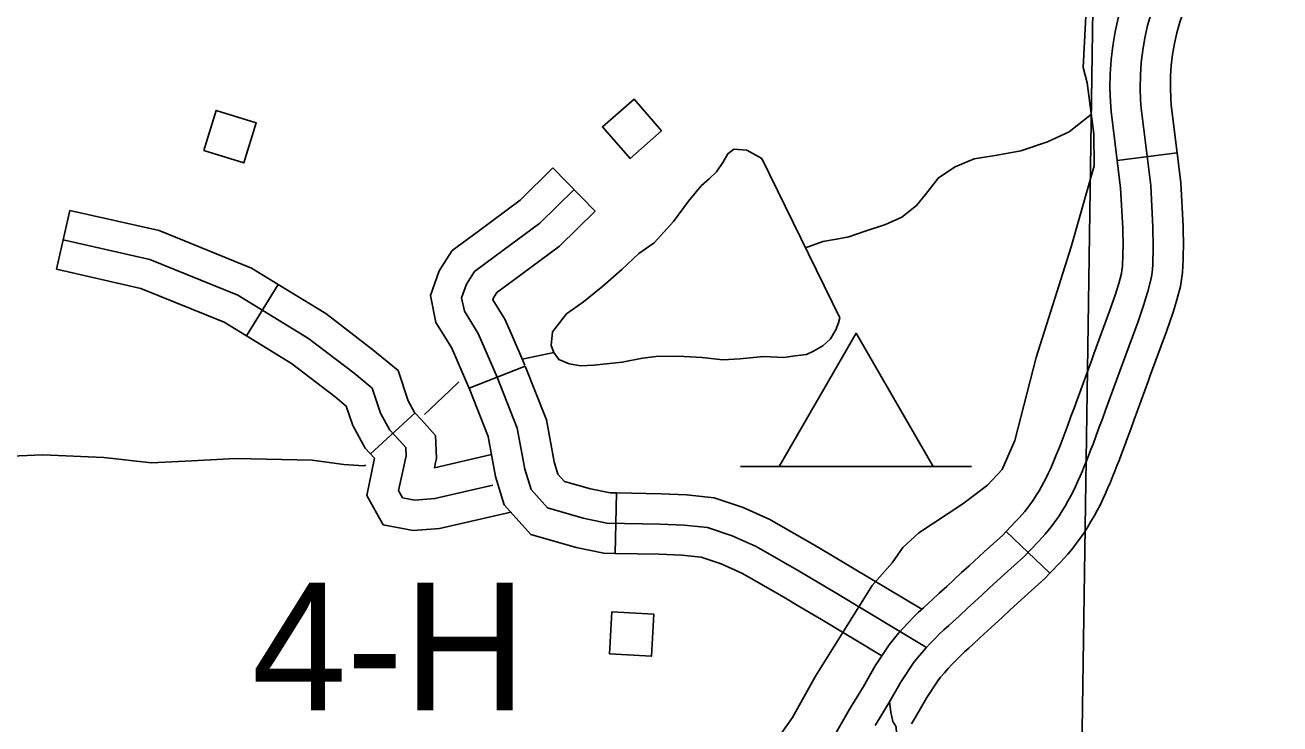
# Model space of a CAD drawing. Extents: x -19 to 366, y -4 to 359.
# Drawn here: x 137.894 to 138.484, y 192.367 to 192.696 of the extents above; entities that cross this region are included whole.
import ezdxf

# ---------------------------------------------------------------- set-up
doc = ezdxf.new("R2010")
doc.units = 0
for name, color, linetype in [('Level 31', 7, 'Continuous'), ('Level 32', 7, 'Continuous'), ('Level 35', 7, 'Continuous'), ('Level 5', 7, 'Continuous'), ('Level 56', 7, 'Continuous'), ('Level 57', 7, 'Continuous'), ('Level 60', 7, 'Continuous')]:
    doc.layers.add(name, color=color, linetype=linetype)

msp = doc.modelspace()

# ---------------------------------------------------------------- linework, layer by layer
at = {"layer": 'Level 31'}
for p, q in [((138.40741, 192.63198), (138.43561, 192.63547)), ((138.43561, 192.63547), (138.43561, 192.63547)), ((138.10254, 192.5248), (138.12896, 192.53524)), ((138.17129, 192.44717), (138.17184, 192.47558)), ((138.37579, 192.43786), (138.35522, 192.45745))]:
    msp.add_line(p, q, dxfattribs=at)
for points in [[(138.42077, 192.73592), (138.41408, 192.71724), (138.41184, 192.71159), (138.40974, 192.70529), (138.40794, 192.69891), (138.40649, 192.69242), (138.40535, 192.68588), (138.40457, 192.67929), (138.4041, 192.67265), (138.40401, 192.66603), (138.40421, 192.65945), (138.40456, 192.65504), (138.40741, 192.63198)], [(138.44752, 192.72634), (138.44067, 192.70722), (138.43855, 192.70186), (138.43691, 192.69695), (138.4355, 192.69194), (138.43436, 192.68688), (138.43348, 192.68177), (138.43286, 192.67661), (138.4325, 192.67145), (138.43242, 192.66625), (138.43258, 192.66101), (138.43283, 192.65793), (138.43561, 192.63547)], [(138.42333, 192.70112), (138.42172, 192.69542), (138.42042, 192.68965), (138.41941, 192.68382), (138.41871, 192.67795), (138.4183, 192.67205), (138.41822, 192.66614), (138.41839, 192.66023), (138.41869, 192.65648), (138.4232, 192.62012), (138.42425, 192.60061), (138.42437, 192.5911), (138.4243, 192.58882), (138.42423, 192.58553), (138.42416, 192.58307), (138.424, 192.58062), (138.42367, 192.57817), (138.42325, 192.57575), (138.42178, 192.57025), (138.42074, 192.56685), (138.42003, 192.56464), (138.4172, 192.55629), (138.40879, 192.53336), (138.40536, 192.52392), (138.40192, 192.51447), (138.40048, 192.5105), (138.39899, 192.50652), (138.39752, 192.50255), (138.39603, 192.49859), (138.39506, 192.49607), (138.39407, 192.49355), (138.39308, 192.49103), (138.39206, 192.48852), (138.39105, 192.48602), (138.39001, 192.48353), (138.38895, 192.4811), (138.38786, 192.4787), (138.3867, 192.47633), (138.38547, 192.47399), (138.38421, 192.47167), (138.38288, 192.46939), (138.3815, 192.46713), (138.38008, 192.46491), (138.37897, 192.46325), (138.37767, 192.46143), (138.3763, 192.45963), (138.37491, 192.45788), (138.37347, 192.45616), (138.37198, 192.45448), (138.37044, 192.45284), (138.36351, 192.44556), (138.35445, 192.43738), (138.34737, 192.4309), (138.34384, 192.42768), (138.33684, 192.42122), (138.33334, 192.41799), (138.32986, 192.41475), (138.32815, 192.41324), (138.32591, 192.4112), (138.32372, 192.40912), (138.32159, 192.407), (138.3195, 192.40483), (138.31745, 192.40262), (138.31544, 192.40037), (138.31347, 192.39808), (138.31155, 192.39575), (138.30573, 192.38686), (138.3003, 192.37741)], [(138.39648, 192.54105), (138.4038, 192.56102), (138.40654, 192.56911), (138.40719, 192.5711), (138.40812, 192.57415), (138.40936, 192.57882), (138.40963, 192.58035), (138.40986, 192.58204), (138.40997, 192.58374), (138.41003, 192.58587), (138.4101, 192.58919), (138.41017, 192.59124), (138.41005, 192.60013), (138.40904, 192.61887), (138.40741, 192.63198)], [(138.43561, 192.63547), (138.43735, 192.62138), (138.43845, 192.60108), (138.43858, 192.59096), (138.4385, 192.58844), (138.43843, 192.58519), (138.43836, 192.5824), (138.43814, 192.5792), (138.43771, 192.576), (138.43713, 192.57269), (138.43544, 192.56635), (138.4343, 192.56259), (138.43351, 192.56017), (138.4306, 192.55157), (138.42315, 192.53127)], [(138.35522, 192.45745), (138.36012, 192.4626), (138.36149, 192.46406), (138.36271, 192.46544), (138.3639, 192.46685), (138.36509, 192.46835), (138.36623, 192.46984), (138.36727, 192.47132), (138.3682, 192.4727), (138.36946, 192.47468), (138.37068, 192.47666), (138.37183, 192.47863), (138.37294, 192.48068), (138.37403, 192.48276), (138.37501, 192.48476), (138.37598, 192.48689), (138.37695, 192.48911), (138.37791, 192.49142), (138.3789, 192.49385), (138.37989, 192.4963), (138.38085, 192.49875), (138.38182, 192.5012), (138.38275, 192.50363), (138.38421, 192.50752), (138.38567, 192.51148), (138.38715, 192.51542), (138.38857, 192.51932), (138.39201, 192.52878), (138.39545, 192.53824), (138.39648, 192.54105)], [(138.11575, 192.53002), (138.12522, 192.50605), (138.12875, 192.48673), (138.13172, 192.47726), (138.13952, 192.46853), (138.15623, 192.4637), (138.16742, 192.46145)], [(138.12896, 192.53524), (138.13894, 192.50998), (138.14257, 192.49015), (138.14436, 192.48443), (138.14739, 192.48104), (138.1596, 192.47751), (138.16896, 192.47563), (138.17184, 192.47558)], [(138.42315, 192.53127), (138.42213, 192.52849), (138.4187, 192.51907), (138.41527, 192.50962), (138.4138, 192.50558), (138.4123, 192.50156), (138.41083, 192.49759), (138.40931, 192.49355), (138.4083, 192.49093), (138.40729, 192.48835), (138.40627, 192.48577), (138.40523, 192.48319), (138.40419, 192.48062), (138.40307, 192.47794), (138.40192, 192.47531), (138.40071, 192.47265), (138.39937, 192.4699), (138.39799, 192.46729), (138.39659, 192.46471), (138.39508, 192.46211), (138.39354, 192.45959), (138.39196, 192.45712), (138.39066, 192.45519), (138.38912, 192.45301), (138.38752, 192.45092), (138.38593, 192.4489), (138.38423, 192.44688), (138.38248, 192.44491), (138.38077, 192.44309), (138.37579, 192.43786)], [(138.10254, 192.5248), (138.1115, 192.50213), (138.11493, 192.48332), (138.11908, 192.47008), (138.13165, 192.45602), (138.15285, 192.44989), (138.16587, 192.44728), (138.17129, 192.44717)], [(138.17184, 192.47558), (138.19286, 192.47517), (138.20479, 192.47466), (138.21782, 192.47325), (138.23147, 192.46869), (138.24405, 192.46307), (138.26496, 192.45111), (138.27273, 192.44649)], [(138.16742, 192.46145), (138.19242, 192.46097), (138.20372, 192.46049), (138.21477, 192.45929), (138.22631, 192.45544), (138.23761, 192.45039), (138.25781, 192.43884), (138.2756, 192.42826), (138.31777, 192.40296)], [(138.35522, 192.45745), (138.35359, 192.45574), (138.34489, 192.44789), (138.33778, 192.44138), (138.33424, 192.43814), (138.32721, 192.43167), (138.32368, 192.42841), (138.3203, 192.42527), (138.31865, 192.4238), (138.31623, 192.4216), (138.31382, 192.4193), (138.31147, 192.41697), (138.30916, 192.41458), (138.30695, 192.41218), (138.30476, 192.40974), (138.3026, 192.40723), (138.30009, 192.40418), (138.29362, 192.39429), (138.28808, 192.38464), (138.28634, 192.38178)], [(138.2582, 192.42208), (138.25065, 192.42657), (138.23117, 192.43771), (138.22116, 192.44219), (138.21172, 192.44533), (138.20264, 192.44632), (138.19198, 192.44677), (138.17129, 192.44717)], [(138.27273, 192.44649), (138.28288, 192.44045), (138.31545, 192.42092), (138.31382, 192.4193), (138.31147, 192.41697), (138.30916, 192.41458), (138.30695, 192.41218), (138.30476, 192.40974), (138.3026, 192.40723), (138.30009, 192.40418), (138.29672, 192.39903)], [(138.37579, 192.43786), (138.37343, 192.43538), (138.364, 192.42687), (138.35696, 192.42042), (138.35345, 192.41721), (138.34647, 192.41078), (138.34299, 192.40757), (138.33941, 192.40424), (138.33764, 192.40267), (138.33559, 192.40081), (138.33363, 192.39893), (138.3317, 192.39702), (138.32983, 192.39508), (138.32796, 192.39306), (138.32611, 192.391), (138.32434, 192.38893), (138.32301, 192.38732), (138.31784, 192.37943), (138.31253, 192.37017), (138.31059, 192.36699)], [(138.29672, 192.39903), (138.26831, 192.41607), (138.2582, 192.42208)], [(138.28634, 192.38178), (138.2813, 192.37353), (138.27071, 192.35501), (138.2595, 192.33373), (138.24504, 192.30537), (138.23857, 192.2928)], [(138.3003, 192.37741), (138.29353, 192.3663)]]:
    msp.add_lwpolyline(points, dxfattribs=at)
at = {"layer": 'Level 32'}
for p, q in [((138.14203, 192.62847), (138.16189, 192.60816)), ((137.90845, 192.58079), (137.91475, 192.60849)), ((137.99787, 192.54949), (138.01275, 192.57369)), ((138.07716, 192.51322), (138.05625, 192.49399))]:
    msp.add_line(p, q, dxfattribs=at)
for points in [[(138.14203, 192.62847), (138.12656, 192.61335), (138.10632, 192.5983), (138.09465, 192.58954), (138.08845, 192.58008), (138.08434, 192.56843), (138.08694, 192.55569), (138.09423, 192.54402), (138.09643, 192.53893)], [(138.15196, 192.61832), (138.1358, 192.60252), (138.11482, 192.58692), (138.10517, 192.57967), (138.10127, 192.57373), (138.09904, 192.56741), (138.10034, 192.56104), (138.10684, 192.55064), (138.11575, 192.53002)], [(137.91475, 192.60849), (137.95671, 192.59895), (138.00027, 192.58136), (138.01275, 192.57369)], [(138.16189, 192.60816), (138.14505, 192.5917), (138.12332, 192.57554), (138.11568, 192.56981), (138.11409, 192.56738), (138.11375, 192.5664), (138.11375, 192.56639), (138.11945, 192.55726), (138.1225, 192.5502)], [(137.9116, 192.59464), (137.95245, 192.58535), (137.99385, 192.56863), (138.02708, 192.5482), (138.04844, 192.53185), (138.05698, 192.52479), (138.06088, 192.51309), (138.06533, 192.5051), (138.0696, 192.50046), (138.07276, 192.49693), (138.07294, 192.49303), (138.0709, 192.48374), (138.06942, 192.47668), (138.07127, 192.47333), (138.07703, 192.47222), (138.0865, 192.47296), (138.11371, 192.47921)], [(137.90845, 192.58079), (137.94818, 192.57176), (137.98743, 192.55591), (137.99787, 192.54949)], [(138.01275, 192.57369), (138.03514, 192.55992), (138.05728, 192.54297), (138.06917, 192.53315), (138.07393, 192.51884), (138.07692, 192.51348), (138.08012, 192.51), (138.08671, 192.50264), (138.08722, 192.49181), (138.08681, 192.48992)], [(137.99787, 192.54949), (138.01903, 192.53648), (138.03959, 192.52073), (138.04479, 192.51644), (138.04782, 192.50733), (138.05374, 192.49672), (138.05812, 192.49196)], [(138.1225, 192.5502), (138.12879, 192.53565)], [(138.09643, 192.53893), (138.10271, 192.52438)], [(138.05812, 192.49196), (138.05442, 192.47442), (138.06207, 192.46065), (138.07622, 192.45791), (138.08866, 192.45888), (138.1222, 192.46659)], [(138.08681, 192.48994), (138.08627, 192.48748), (138.11305, 192.49364)], [(138.38812, 192.23386), (138.3836, 192.2406), (138.3776, 192.24745), (138.36771, 192.26359), (138.36026, 192.27337), (138.35169, 192.28461), (138.33884, 192.29917), (138.33195, 192.30789), (138.32859, 192.31171), (138.32406, 192.31415), (138.31871, 192.3171), (138.31438, 192.32184), (138.31081, 192.32809), (138.3078, 192.33449), (138.30583, 192.34165), (138.30439, 192.34865), (138.30378, 192.35539), (138.30358, 192.36228), (138.30348, 192.36566), (138.30191, 192.36805), (138.30097, 192.37248), (138.3003, 192.37741)]]:
    msp.add_lwpolyline(points, dxfattribs=at)
at = {"layer": 'Level 35'}
for points in [[(138.39315, 192.70901), (138.3914, 192.67562), (138.39332, 192.66842), (138.39645, 192.64453), (138.39651, 192.62936), (138.38571, 192.59138), (138.36929, 192.53934), (138.35924, 192.50023), (138.35325, 192.48655), (138.34648, 192.47931), (138.33479, 192.47054), (138.31405, 192.45681), (138.30652, 192.44995), (138.30163, 192.44272), (138.29223, 192.43206), (138.26556, 192.38947), (138.25468, 192.37008), (138.22536, 192.32862)], [(138.39525, 192.6537), (138.38478, 192.64546), (138.37469, 192.64069), (138.36213, 192.63643), (138.35102, 192.63448), (138.34011, 192.63272), (138.33112, 192.62892), (138.32331, 192.62382), (138.31725, 192.61591), (138.31303, 192.6107), (138.30616, 192.60524), (138.29849, 192.60185), (138.28837, 192.59859), (138.28125, 192.59597), (138.27541, 192.59489), (138.26902, 192.5938), (138.26079, 192.59085)], [(138.27689, 192.55792), (138.27637, 192.55552), (138.27508, 192.55232), (138.27252, 192.548), (138.26888, 192.54485), (138.26459, 192.54229), (138.26123, 192.5407), (138.25595, 192.54001), (138.25068, 192.53933), (138.24122, 192.53969), (138.22991, 192.53868), (138.22199, 192.53813), (138.21214, 192.53924), (138.20097, 192.53994), (138.1904, 192.5397), (138.18418, 192.539), (138.17459, 192.53708), (138.16121, 192.53565), (138.15517, 192.53533), (138.14967, 192.53634), (138.14471, 192.53832), (138.14236, 192.54168), (138.14116, 192.54487), (138.14177, 192.55133), (138.14837, 192.55982), (138.15637, 192.5655), (138.16545, 192.5729), (138.17434, 192.58068), (138.18248, 192.58825), (138.18955, 192.59315), (138.19877, 192.60321), (138.20572, 192.61285), (138.2118, 192.61999), (138.21568, 192.62349), (138.21901, 192.6266), (138.22193, 192.63102), (138.2243, 192.63506), (138.22708, 192.6372), (138.23314, 192.63677), (138.24022, 192.63294)], [(138.24022, 192.63294), (138.27689, 192.55792)], [(138.14236, 192.54168), (138.12757, 192.53849)], [(138.09774, 192.52785), (138.09341, 192.52357), (138.08163, 192.51251)], [(138.05393, 192.48862), (138.05303, 192.48837), (138.04357, 192.48892), (138.02878, 192.49106), (137.99268, 192.49178), (137.97211, 192.49075), (137.95324, 192.48977), (137.9307, 192.49231), (137.90214, 192.49357), (137.87609, 192.49243), (137.85387, 192.48928), (137.82791, 192.48454), (137.81013, 192.48529), (137.79164, 192.48431), (137.77792, 192.48097), (137.75683, 192.47785), (137.73962, 192.4788), (137.72087, 192.48085), (137.70534, 192.48241), (137.69327, 192.48119), (137.68366, 192.48003), (137.67463, 192.47851), (137.66518, 192.47868)]]:
    msp.add_lwpolyline(points, dxfattribs=at)
at = {"layer": 'Level 5'}
msp.add_lwpolyline([(138.40056, 193.00992), (138.38943, 192.25821)], dxfattribs=at)
at = {"layer": 'Level 56'}
for points in [[(138.19313, 192.64586), (138.17828, 192.6329), (138.16527, 192.6478), (138.18013, 192.66076)], [(137.97772, 192.63666), (137.98359, 192.65547), (138.00247, 192.64958), (137.99659, 192.63076)], [(138.18949, 192.41852), (138.18837, 192.39884), (138.16863, 192.39996), (138.16975, 192.41964)]]:
    msp.add_lwpolyline(points, close=True, dxfattribs=at)
at = {"layer": 'Level 57'}
msp.add_line((138.23025, 192.48797), (138.33891, 192.48797), dxfattribs=at)
msp.add_lwpolyline([(138.24836, 192.48797), (138.3208, 192.48797), (138.28458, 192.55071)], close=True, dxfattribs=at)
at = {"layer": 'Level 60'}
for points in [[(146.77834, 1.69699), (146.57878, 10.31313), (146.37852, 18.92942), (146.17757, 27.54584), (145.97591, 36.16241), (145.77356, 44.77911), (145.57052, 53.39596), (145.36679, 62.01295), (145.16236, 70.63008), (144.95724, 79.24735), (144.75142, 87.86477), (144.54492, 96.48232), (144.33773, 105.10002), (144.12986, 113.71787), (143.92129, 122.33585), (143.71204, 130.95398), (143.5021, 139.57225), (143.29148, 148.19067), (143.08018, 156.80923), (142.8682, 165.42794), (142.65553, 174.04679), (142.44218, 182.66579), (142.22816, 191.28493), (142.01345, 199.90421), (141.79807, 208.52365), (141.58202, 217.14322), (141.36528, 225.76295), (141.14788, 234.38282), (140.9298, 243.00284), (140.71105, 251.623), (140.49162, 260.24332), (140.27153, 268.86377), (140.05077, 277.48438), (139.82934, 286.10514), (139.60724, 294.72604), (139.38447, 303.34709), (139.16105, 311.96829), (138.93695, 320.58964), (138.7122, 329.21114), (138.48678, 337.83278), (138.2607, 346.45458)], [(139.44064, 1.53154), (139.25106, 10.14733), (139.06082, 18.76327), (138.86992, 27.37935), (138.67836, 35.99557), (138.48613, 44.61194), (138.29325, 53.22845), (138.09971, 61.84511), (137.9055, 70.46191), (137.71065, 79.07885), (137.51513, 87.69595), (137.31896, 96.31318), (137.12214, 104.93057), (136.92466, 113.54809), (136.72653, 122.16577), (136.52775, 130.78359), (136.32832, 139.40156), (136.12824, 148.01968), (135.9275, 156.63794), (135.72612, 165.25636), (135.5241, 173.87492), (135.32143, 182.49362), (135.11811, 191.11248), (134.91415, 199.73149), (134.70954, 208.35064), (134.50429, 216.96995), (134.2984, 225.5894), (134.09187, 234.209), (133.8847, 242.82876), (133.6769, 251.44866), (133.46845, 260.06872), (133.25937, 268.68892), (133.04965, 277.30928), (132.8393, 285.92978), (132.62831, 294.55044), (132.41669, 303.17125), (132.20444, 311.79221), (131.99156, 320.41333), (131.77805, 329.0346), (131.56391, 337.65601), (131.34914, 346.27759)], [(0, 189.51617), (7.11214, 189.52059), (14.22427, 189.53386), (21.33637, 189.55597), (28.44845, 189.58693), (35.56048, 189.62672), (42.67245, 189.67537), (49.78436, 189.73285), (56.89619, 189.79918), (64.00793, 189.87436), (71.11958, 189.95838), (78.23111, 190.05124), (85.34253, 190.15294), (92.45381, 190.26349), (99.56495, 190.38288), (106.67593, 190.51112), (113.78675, 190.6482), (120.89739, 190.79412), (128.00785, 190.94888), (135.11811, 191.11248), (142.22816, 191.28493), (149.33799, 191.46621), (156.44759, 191.65634), (163.55694, 191.85531), (170.66605, 192.06312), (177.77489, 192.27977), (184.88345, 192.50526), (191.99173, 192.73959), (199.09971, 192.98276), (206.20739, 193.23477), (213.31474, 193.49561), (220.42177, 193.7653), (227.52845, 194.04382), (234.63479, 194.33118), (241.74076, 194.62738), (248.84635, 194.93241), (255.95157, 195.24628), (263.05638, 195.56898), (270.16079, 195.90052), (277.26478, 196.24089), (284.36834, 196.5901), (291.47147, 196.94814), (298.57414, 197.31501), (305.67635, 197.69072), (312.77809, 198.07525), (319.87934, 198.46862), (326.9801, 198.87082), (334.08035, 199.28185), (341.18009, 199.7017)]]:
    msp.add_spline(points, degree=3, dxfattribs=at)

# ---------------------------------------------------------------- texts
at = {"layer": 'Level 57'}
msp.add_text('4-H', height=0.06, dxfattribs=at).set_placement((138.00028, 192.37334))

doc.saveas('drawing.dxf')
